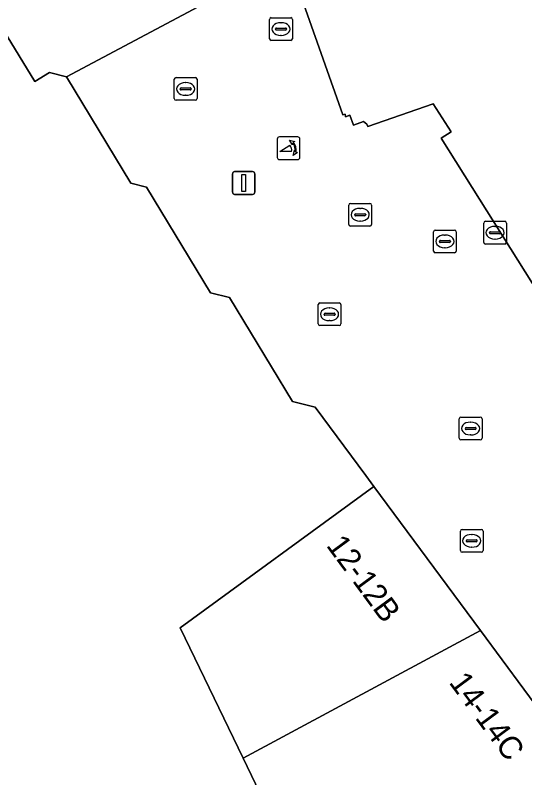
# Model space of a CAD drawing. Extents: x 161087 to 161926, y 382572 to 383873.
# Drawn here: x 161380.29 to 161402.69, y 383268.09 to 383301.6 of the extents above; entities that cross this region are included whole.
import ezdxf

# ---------------------------------------------------------------- set-up
doc = ezdxf.new("R2010")
doc.units = 0
for name, color, linetype in [('IMGEO_Kolk', 7, 'Continuous'), ('IMGEO_Pand', 7, 'Continuous'), ('IMGEO_Pand_nummerreeks', 7, 'Continuous'), ('IMGEO_Poller', 7, 'Continuous'), ('IMGEO_Rioolput', 7, 'Continuous'), ('IMGEO_Verkeersregelinstallatiepaal', 7, 'Continuous'), ('IMGEO_Voetgangersgebied_open', 7, 'Continuous')]:
    doc.layers.add(name, color=color, linetype=linetype)

msp = doc.modelspace()

# ---------------------------------------------------------------- linework, layer by layer
at = {"layer": 'IMGEO_Kolk'}
for p, q in [((161391.473, 383300.566), (161391.473, 383301.418)), ((161391.548, 383301.492), (161392.4, 383301.492)), ((161392.474, 383301.418), (161392.474, 383300.566)), ((161391.961, 383301.272), (161391.986, 383301.272)), ((161391.732, 383300.986), (161391.732, 383300.998)), ((161392.17, 383300.949), (161391.772, 383300.949)), ((161391.775, 383301.035), (161392.173, 383301.035)), ((161391.984, 383300.712), (161391.959, 383300.712)), ((161392.216, 383300.998), (161392.216, 383300.986)), ((161392.4, 383300.492), (161391.548, 383300.492)), ((161387.283, 383297.934), (161387.283, 383298.786)), ((161387.358, 383298.86), (161388.21, 383298.86)), ((161388.284, 383298.786), (161388.284, 383297.934)), ((161387.542, 383298.354), (161387.542, 383298.366)), ((161387.585, 383298.403), (161387.983, 383298.403)), ((161387.771, 383298.64), (161387.796, 383298.64)), ((161388.026, 383298.366), (161388.026, 383298.354)), ((161387.98, 383298.317), (161387.582, 383298.317)), ((161387.794, 383298.08), (161387.769, 383298.08)), ((161388.21, 383297.86), (161387.358, 383297.86)), ((161400.887, 383291.616), (161400.887, 383292.468)), ((161400.962, 383292.542), (161401.814, 383292.542)), ((161401.888, 383292.468), (161401.888, 383291.616)), ((161398.68, 383291.234), (161398.68, 383292.086)), ((161398.755, 383292.16), (161399.607, 383292.16)), ((161399.681, 383292.086), (161399.681, 383291.234)), ((161401.146, 383292.036), (161401.146, 383292.048)), ((161401.189, 383292.085), (161401.587, 383292.085)), ((161401.375, 383292.322), (161401.4, 383292.322)), ((161401.63, 383292.048), (161401.63, 383292.036)), ((161398.939, 383291.654), (161398.939, 383291.666)), ((161398.982, 383291.703), (161399.38, 383291.703)), ((161399.168, 383291.94), (161399.193, 383291.94)), ((161399.423, 383291.666), (161399.423, 383291.654)), ((161401.584, 383291.999), (161401.186, 383291.999)), ((161401.398, 383291.762), (161401.373, 383291.762)), ((161399.377, 383291.617), (161398.979, 383291.617)), ((161399.191, 383291.38), (161399.166, 383291.38)), ((161401.814, 383291.542), (161400.962, 383291.542)), ((161399.607, 383291.16), (161398.755, 383291.16)), ((161393.608, 383288.033), (161393.608, 383288.885)), ((161393.683, 383288.959), (161394.535, 383288.959)), ((161394.096, 383288.739), (161394.121, 383288.739)), ((161394.609, 383288.885), (161394.609, 383288.033)), ((161393.867, 383288.453), (161393.867, 383288.465)), ((161394.305, 383288.416), (161393.907, 383288.416)), ((161393.91, 383288.502), (161394.308, 383288.502)), ((161394.351, 383288.465), (161394.351, 383288.453)), ((161394.119, 383288.179), (161394.094, 383288.179)), ((161394.535, 383287.959), (161393.683, 383287.959)), ((161399.936, 383279.002), (161400.788, 383279.002)), ((161399.861, 383278.076), (161399.861, 383278.928)), ((161400.349, 383278.782), (161400.374, 383278.782)), ((161400.862, 383278.928), (161400.862, 383278.076)), ((161400.12, 383278.496), (161400.12, 383278.508)), ((161400.558, 383278.459), (161400.16, 383278.459)), ((161400.163, 383278.545), (161400.561, 383278.545)), ((161400.604, 383278.508), (161400.604, 383278.496)), ((161400.788, 383278.002), (161399.936, 383278.002)), ((161400.372, 383278.222), (161400.347, 383278.222))]:
    msp.add_line(p, q, dxfattribs=at)
for points in [[(161391.473, 383300.566), (161391.473, 383301.418)], [(161391.548, 383301.492), (161392.4, 383301.492)], [(161392.474, 383301.418), (161392.474, 383300.566)], [(161392.4, 383300.492), (161391.548, 383300.492)], [(161387.283, 383297.934), (161387.283, 383298.786)], [(161387.358, 383298.86), (161388.21, 383298.86)], [(161388.284, 383298.786), (161388.284, 383297.934)], [(161388.21, 383297.86), (161387.358, 383297.86)], [(161400.887, 383291.616), (161400.887, 383292.468)], [(161400.962, 383292.542), (161401.814, 383292.542)], [(161401.888, 383292.468), (161401.888, 383291.616)], [(161398.68, 383291.234), (161398.68, 383292.086)], [(161398.755, 383292.16), (161399.607, 383292.16)], [(161399.681, 383292.086), (161399.681, 383291.234)], [(161401.814, 383291.542), (161400.962, 383291.542)], [(161399.607, 383291.16), (161398.755, 383291.16)], [(161393.608, 383288.033), (161393.608, 383288.885)], [(161393.683, 383288.959), (161394.535, 383288.959)], [(161394.609, 383288.885), (161394.609, 383288.033)], [(161394.535, 383287.959), (161393.683, 383287.959)], [(161399.936, 383279.002), (161400.788, 383279.002)], [(161399.861, 383278.076), (161399.861, 383278.928)], [(161400.862, 383278.928), (161400.862, 383278.076)], [(161400.788, 383278.002), (161399.936, 383278.002)]]:
    msp.add_lwpolyline(points, dxfattribs=at)
for centre, radius, start, end in [((161391.55, 383301.416), 0.0765, 91.552, 178.448), ((161391.55, 383301.416), 0.0765, 91.552, 178.448), ((161392.398, 383301.416), 0.0765, 1.552, 88.448), ((161392.398, 383301.416), 0.0765, 1.552, 88.448), ((161391.772, 383300.995), 0.0403, 85.8775, 175.7526), ((161391.769, 383300.985), 0.0366, 178.938, 274.7102), ((161392.173, 383300.992), 0.043, 264.8664, 352.4533), ((161392.177, 383300.997), 0.0386, 1.7309, 96.639), ((161391.55, 383300.568), 0.0765, 181.552, 268.448), ((161391.55, 383300.568), 0.0765, 181.552, 268.448), ((161392.398, 383300.568), 0.0765, 271.552, 358.448), ((161392.398, 383300.568), 0.0765, 271.552, 358.448), ((161387.36, 383298.784), 0.0765, 91.552, 178.448), ((161387.36, 383298.784), 0.0765, 91.552, 178.448), ((161388.208, 383298.784), 0.0765, 1.552, 88.448), ((161388.208, 383298.784), 0.0765, 1.552, 88.448), ((161387.582, 383298.363), 0.0403, 85.8775, 175.7526), ((161387.987, 383298.365), 0.0386, 1.7309, 96.639), ((161387.579, 383298.353), 0.0366, 178.938, 274.7102), ((161387.983, 383298.36), 0.043, 264.8664, 352.4533), ((161387.36, 383297.936), 0.0765, 181.552, 268.448), ((161387.36, 383297.936), 0.0765, 181.552, 268.448), ((161388.208, 383297.936), 0.0765, 271.552, 358.448), ((161388.208, 383297.936), 0.0765, 271.552, 358.448), ((161400.964, 383292.466), 0.0765, 91.552, 178.448), ((161400.964, 383292.466), 0.0765, 91.552, 178.448), ((161401.812, 383292.466), 0.0765, 1.552, 88.448), ((161401.812, 383292.466), 0.0765, 1.552, 88.448), ((161398.757, 383292.084), 0.0765, 91.552, 178.448), ((161398.757, 383292.084), 0.0765, 91.552, 178.448), ((161399.605, 383292.084), 0.0765, 1.552, 88.448), ((161399.605, 383292.084), 0.0765, 1.552, 88.448), ((161401.186, 383292.045), 0.0403, 85.8775, 175.7526), ((161401.183, 383292.035), 0.0366, 178.938, 274.7102), ((161401.587, 383292.042), 0.043, 264.8664, 352.4533), ((161401.591, 383292.047), 0.0386, 1.7309, 96.639), ((161398.979, 383291.663), 0.0403, 85.8775, 175.7526), ((161399.384, 383291.665), 0.0386, 1.7309, 96.639), ((161398.976, 383291.653), 0.0366, 178.938, 274.7102), ((161399.38, 383291.66), 0.043, 264.8664, 352.4533), ((161400.964, 383291.618), 0.0765, 181.552, 268.448), ((161400.964, 383291.618), 0.0765, 181.552, 268.448), ((161401.812, 383291.618), 0.0765, 271.552, 358.448), ((161401.812, 383291.618), 0.0765, 271.552, 358.448), ((161398.757, 383291.236), 0.0765, 181.552, 268.448), ((161398.757, 383291.236), 0.0765, 181.552, 268.448), ((161399.605, 383291.236), 0.0765, 271.552, 358.448), ((161399.605, 383291.236), 0.0765, 271.552, 358.448), ((161393.685, 383288.883), 0.0765, 91.552, 178.448), ((161393.685, 383288.883), 0.0765, 91.552, 178.448), ((161394.533, 383288.883), 0.0765, 1.552, 88.448), ((161394.533, 383288.883), 0.0765, 1.552, 88.448), ((161393.907, 383288.462), 0.0403, 85.8775, 175.7526), ((161393.904, 383288.452), 0.0366, 178.938, 274.7102), ((161394.308, 383288.459), 0.043, 264.8664, 352.4533), ((161394.312, 383288.464), 0.0386, 1.7309, 96.639), ((161393.685, 383288.035), 0.0765, 181.552, 268.448), ((161393.685, 383288.035), 0.0765, 181.552, 268.448), ((161394.533, 383288.035), 0.0765, 271.552, 358.448), ((161394.533, 383288.035), 0.0765, 271.552, 358.448), ((161399.938, 383278.926), 0.0765, 91.552, 178.448), ((161399.938, 383278.926), 0.0765, 91.552, 178.448), ((161400.786, 383278.926), 0.0765, 1.552, 88.448), ((161400.786, 383278.926), 0.0765, 1.552, 88.448), ((161400.16, 383278.505), 0.0403, 85.8775, 175.7526), ((161400.157, 383278.495), 0.0366, 178.938, 274.7102), ((161400.561, 383278.502), 0.043, 264.8664, 352.4533), ((161400.565, 383278.507), 0.0386, 1.7309, 96.639), ((161399.938, 383278.078), 0.0765, 181.552, 268.448), ((161399.938, 383278.078), 0.0765, 181.552, 268.448), ((161400.786, 383278.078), 0.0765, 271.552, 358.448), ((161400.786, 383278.078), 0.0765, 271.552, 358.448)]:
    msp.add_arc(centre, radius, start, end, dxfattribs=at)
for centre, major_axis, ratio, start_param, end_param in [((161391.96, 383300.992), (-0.387, 0.002), 0.722429, 4.712389, 7.853982), ((161391.985, 383300.992), (-0.39, 0.002), 0.717154, 1.570796, 4.712389), ((161387.77, 383298.36), (-0.387, 0.002), 0.722429, 4.712389, 7.853982), ((161387.795, 383298.36), (-0.39, 0.002), 0.717154, 1.570796, 4.712389), ((161401.374, 383292.042), (-0.387, 0.002), 0.722429, 4.712389, 7.853982), ((161401.399, 383292.042), (-0.39, 0.002), 0.717154, 1.570796, 4.712389), ((161399.167, 383291.66), (-0.387, 0.002), 0.722429, 4.712389, 7.853982), ((161399.192, 383291.66), (-0.39, 0.002), 0.717154, 1.570796, 4.712389), ((161394.095, 383288.459), (-0.387, 0.002), 0.722429, 4.712389, 7.853982), ((161394.12, 383288.459), (-0.39, 0.002), 0.717154, 1.570796, 4.712389), ((161400.348, 383278.502), (-0.387, 0.002), 0.722429, 4.712389, 7.853982), ((161400.373, 383278.502), (-0.39, 0.002), 0.717154, 1.570796, 4.712389)]:
    msp.add_ellipse(centre, major_axis=major_axis, ratio=ratio, start_param=start_param, end_param=end_param, dxfattribs=at)
at = {"layer": 'IMGEO_Pand'}
for points in [[(161359.257, 383299.84), (161365.594, 383288.568), (161366.95, 383286.079), (161372.685, 383276.746), (161378.181, 383267.836), (161382.351, 383261.263), (161391.589, 383266.294), (161390.308, 383268.951), (161387.544, 383274.68), (161396.061, 383280.889), (161395.702, 383281.374), (161393.476, 383284.379), (161392.485, 383284.623), (161389.711, 383289.197), (161388.88, 383289.401), (161386.063, 383294.047), (161385.378, 383294.214), (161382.54, 383298.894), (161381.795, 383299.076), (161381.152, 383298.687), (161375.138, 383308.517), (161374.459, 383308.902)], [(161396.061, 383280.889), (161387.544, 383274.68), (161390.308, 383268.951), (161400.749, 383274.56)], [(161405.517, 383268.123), (161400.749, 383274.56), (161390.308, 383268.951), (161391.589, 383266.294), (161394.226, 383260.827), (161405.841, 383267.662)]]:
    msp.add_lwpolyline(points, close=True, dxfattribs=at)
msp.add_lwpolyline([(161392.273, 383304.074), (161394.695, 383297.215), (161394.791, 383297.255), (161394.81, 383297.14), (161394.999, 383297.208), (161395.157, 383296.766), (161395.608, 383296.93), (161395.75, 383296.806), (161395.794, 383296.703), (161398.669, 383297.706), (161399.461, 383296.471), (161399.014, 383296.194), (161407.117, 383283.302)], dxfattribs=at)
at = {"layer": 'IMGEO_Poller'}
for p, q in [((161391.808, 383296.158), (161391.808, 383295.351)), ((161391.808, 383296.158), (161391.808, 383295.351)), ((161392.71, 383296.253), (161391.902, 383296.253)), ((161392.71, 383296.253), (161391.902, 383296.253)), ((161392.804, 383295.351), (161392.804, 383296.158)), ((161392.804, 383295.351), (161392.804, 383296.158)), ((161391.902, 383295.256), (161392.71, 383295.256)), ((161391.902, 383295.256), (161392.71, 383295.256))]:
    msp.add_line(p, q, dxfattribs=at)
for points in [[(161392.487, 383295.982), (161392.475, 383295.909), (161392.35, 383296.114)], [(161392.35, 383296.114), (161392.581, 383296.048), (161392.51, 383296.016)], [(161392.443, 383295.609), (161391.93, 383295.609), (161392.36, 383295.884)], [(161392.503, 383295.437), (161392.569, 383295.668), (161392.599, 383295.6)], [(161392.635, 383295.573), (161392.707, 383295.562), (161392.503, 383295.437)]]:
    msp.add_lwpolyline(points, dxfattribs=at)
for centre, radius, start, end in [((161391.902, 383296.158), 0.0946, 90, 180), ((161391.902, 383296.158), 0.0946, 90, 180), ((161392.71, 383296.158), 0.0946, 0, 90), ((161392.71, 383296.158), 0.0946, 0, 90), ((161392.115, 383295.659), 0.332, 351.3247, 42.4854), ((161392.129, 383295.669), 0.476, 351.7527, 41.1691), ((161392.129, 383295.669), 0.516, 349.3569, 42.2912), ((161391.902, 383295.351), 0.0946, 180, 270), ((161391.902, 383295.351), 0.0946, 180, 270), ((161392.71, 383295.351), 0.0946, 270, 0), ((161392.71, 383295.351), 0.0946, 270, 0)]:
    msp.add_arc(centre, radius, start, end, dxfattribs=at)
at = {"layer": 'IMGEO_Rioolput'}
for p, q in [((161394.955, 383292.404), (161394.955, 383293.256)), ((161395.03, 383293.33), (161395.882, 383293.33)), ((161395.443, 383293.11), (161395.468, 383293.11)), ((161395.956, 383293.256), (161395.956, 383292.404)), ((161395.214, 383292.824), (161395.214, 383292.836)), ((161395.652, 383292.787), (161395.254, 383292.787)), ((161395.257, 383292.873), (161395.655, 383292.873)), ((161395.698, 383292.836), (161395.698, 383292.824)), ((161395.466, 383292.55), (161395.441, 383292.55)), ((161395.882, 383292.33), (161395.03, 383292.33)), ((161399.812, 383283.011), (161399.812, 383283.863)), ((161399.887, 383283.937), (161400.739, 383283.937)), ((161400.3, 383283.717), (161400.325, 383283.717)), ((161400.813, 383283.863), (161400.813, 383283.011)), ((161400.071, 383283.431), (161400.071, 383283.443)), ((161400.509, 383283.394), (161400.111, 383283.394)), ((161400.114, 383283.48), (161400.512, 383283.48)), ((161400.555, 383283.443), (161400.555, 383283.431)), ((161400.323, 383283.157), (161400.298, 383283.157)), ((161400.739, 383282.937), (161399.887, 383282.937))]:
    msp.add_line(p, q, dxfattribs=at)
for points in [[(161394.955, 383292.404), (161394.955, 383293.256)], [(161395.03, 383293.33), (161395.882, 383293.33)], [(161395.956, 383293.256), (161395.956, 383292.404)], [(161395.882, 383292.33), (161395.03, 383292.33)], [(161399.812, 383283.011), (161399.812, 383283.863)], [(161399.887, 383283.937), (161400.739, 383283.937)], [(161400.813, 383283.863), (161400.813, 383283.011)], [(161400.739, 383282.937), (161399.887, 383282.937)]]:
    msp.add_lwpolyline(points, dxfattribs=at)
for centre, radius, start, end in [((161395.032, 383293.254), 0.0765, 91.552, 178.448), ((161395.032, 383293.254), 0.0765, 91.552, 178.448), ((161395.88, 383293.254), 0.0765, 1.552, 88.448), ((161395.88, 383293.254), 0.0765, 1.552, 88.448), ((161395.254, 383292.833), 0.0403, 85.8775, 175.7526), ((161395.251, 383292.823), 0.0366, 178.938, 274.7102), ((161395.655, 383292.83), 0.043, 264.8664, 352.4533), ((161395.659, 383292.835), 0.0386, 1.7309, 96.639), ((161395.032, 383292.406), 0.0765, 181.552, 268.448), ((161395.032, 383292.406), 0.0765, 181.552, 268.448), ((161395.88, 383292.406), 0.0765, 271.552, 358.448), ((161395.88, 383292.406), 0.0765, 271.552, 358.448), ((161399.889, 383283.861), 0.0765, 91.552, 178.448), ((161399.889, 383283.861), 0.0765, 91.552, 178.448), ((161400.737, 383283.861), 0.0765, 1.552, 88.448), ((161400.737, 383283.861), 0.0765, 1.552, 88.448), ((161400.111, 383283.44), 0.0403, 85.8775, 175.7526), ((161400.108, 383283.43), 0.0366, 178.938, 274.7102), ((161400.512, 383283.437), 0.043, 264.8664, 352.4533), ((161400.516, 383283.442), 0.0386, 1.7309, 96.639), ((161399.889, 383283.013), 0.0765, 181.552, 268.448), ((161399.889, 383283.013), 0.0765, 181.552, 268.448), ((161400.737, 383283.013), 0.0765, 271.552, 358.448), ((161400.737, 383283.013), 0.0765, 271.552, 358.448)]:
    msp.add_arc(centre, radius, start, end, dxfattribs=at)
for centre, major_axis, ratio, start_param, end_param in [((161395.442, 383292.83), (-0.387, 0.002), 0.722429, 4.712389, 7.853982), ((161395.467, 383292.83), (-0.39, 0.002), 0.717154, 1.570796, 4.712389), ((161400.299, 383283.437), (-0.387, 0.002), 0.722429, 4.712389, 7.853982), ((161400.324, 383283.437), (-0.39, 0.002), 0.717154, 1.570796, 4.712389)]:
    msp.add_ellipse(centre, major_axis=major_axis, ratio=ratio, start_param=start_param, end_param=end_param, dxfattribs=at)
at = {"layer": 'IMGEO_Verkeersregelinstallatiepaal'}
for p, q in [((161389.937, 383294.727), (161390.727, 383294.727)), ((161390.727, 383294.727), (161389.937, 383294.727)), ((161389.837, 383293.827), (161389.837, 383294.627)), ((161389.837, 383294.627), (161389.837, 383293.827)), ((161390.827, 383294.627), (161390.827, 383293.827)), ((161390.827, 383293.827), (161390.827, 383294.627)), ((161390.727, 383293.727), (161389.937, 383293.727)), ((161389.937, 383293.727), (161390.727, 383293.727))]:
    msp.add_line(p, q, dxfattribs=at)
msp.add_lwpolyline([(161390.257, 383294.602), (161390.407, 383294.602), (161390.407, 383293.852), (161390.257, 383293.852), (161390.257, 383294.602)], dxfattribs=at)
for centre, start, end in [((161389.937, 383294.627), 90, 180), ((161389.937, 383294.627), 90, 180), ((161390.727, 383294.627), 0, 90), ((161390.727, 383294.627), 360, 90), ((161389.937, 383293.827), 180, 270), ((161389.937, 383293.827), 180, 270), ((161390.727, 383293.827), 270, 0), ((161390.727, 383293.827), 270, 0)]:
    msp.add_arc(centre, 0.1, start, end, dxfattribs=at)
at = {"layer": 'IMGEO_Voetgangersgebied_open'}
for points in [[(161375.138, 383308.517), (161381.152, 383298.687), (161381.795, 383299.076), (161382.54, 383298.894), (161392.273, 383304.074)], [(161407.117, 383283.302), (161399.014, 383296.194), (161399.461, 383296.471), (161398.669, 383297.706), (161395.794, 383296.703), (161395.75, 383296.806), (161395.608, 383296.93), (161395.157, 383296.766), (161394.999, 383297.208), (161394.81, 383297.14), (161394.791, 383297.255), (161394.695, 383297.215), (161392.273, 383304.074), (161382.54, 383298.894), (161385.378, 383294.214), (161386.063, 383294.047), (161388.88, 383289.401), (161389.711, 383289.197), (161392.485, 383284.623), (161393.476, 383284.379), (161395.702, 383281.374), (161396.061, 383280.889), (161400.749, 383274.56), (161405.517, 383268.123)]]:
    msp.add_lwpolyline(points, dxfattribs=at)

# ---------------------------------------------------------------- texts
at = {"layer": 'IMGEO_Pand_nummerreeks'}
for s, rotation, p in [('12-12B', 306.4444, (161393.935, 383278.295)), ('14-14C', 306.5258, (161399.331, 383272.274))]:
    msp.add_text(s, height=1, rotation=rotation, dxfattribs=at).set_placement(p)

doc.saveas('drawing.dxf')
